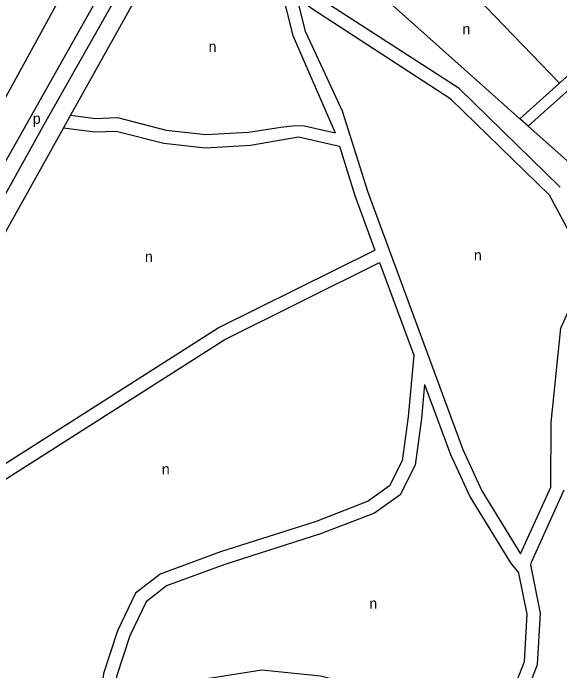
# Model space of a CAD drawing. Extents: x 161773 to 163836, y 384796 to 386521.
# Drawn here: x 162722.6 to 162928.2, y 385630.2 to 385877.5 of the extents above; entities that cross this region are included whole.
import ezdxf

# ---------------------------------------------------------------- set-up
doc = ezdxf.new("R2010")
doc.units = 0
doc.layers.add('BLT_Basislijn', color=7, linetype='Continuous')
doc.layers.add('BLT_Centroide', color=7, linetype='Continuous')

msp = doc.modelspace()

# ---------------------------------------------------------------- linework, layer by layer
at = {"layer": 'BLT_Basislijn'}
for p, q in [((163019.64, 385927.14), (162920.05, 385838.41)), ((162873.36, 385907.98), (162928.15, 385851.15)), ((162913.15, 385837.78), (162854.03, 385890.49)), ((162913.15, 385837.78), (162928.15, 385851.15)), ((162916.31, 385834.96), (162920.05, 385838.41)), ((162916.31, 385834.96), (162913.15, 385837.78)), ((162962.58, 385793.83), (162916.31, 385834.96))]:
    msp.add_line(p, q, dxfattribs=at)
for points in [[(162644.59, 385677.96), (162641.67, 385679.15), (162641.76, 385680.04), (162652.61, 385700), (162710.55, 385805.08), (162711.1, 385806.51), (162756.83, 385887.63), (162796.99, 385960.06), (162856.89, 386059.07)], [(162861.67, 386056.19), (162795.28, 385945.23), (162766.85, 385893.4), (162734.28, 385835.66), (162683.66, 385744.84), (162659.11, 385700), (162646.79, 385677.52), (162644.59, 385677.96)], [(162533.46, 385940.28), (162600, 385924.77), (162684.08, 385905.17), (162740.53, 385892.3), (162742.38, 385890.58), (162742.44, 385887.3), (162711.04, 385830.23)], [(162928.32, 385812.1), (162890.36, 385849.1), (162837.75, 385883.25), (162819.51, 385898), (162802.07, 385919.44), (162791.86, 385924.35)], [(162789.41, 385919.98), (162767.37, 385880.64), (162744.18, 385839.06)], [(162979.58, 385897.28), (162950.98, 385871.8), (162928.15, 385851.15)], [(162822.75, 385888.95), (162827.74, 385869.01), (162843.7, 385832.52)], [(162913.47, 385674.18), (162924.84, 385699.32), (162924.99, 385723.61), (162928.64, 385759.06), (162935.7, 385774.94), (162933.54, 385791.98), (162924.29, 385809.05), (162887.23, 385845.17), (162834.81, 385879.19), (162829.21, 385883.72)], [(162829.21, 385883.72), (162832.47, 385870.69), (162846.38, 385840.68), (162855.81, 385810.52), (162891.73, 385713.44), (162898.89, 385697.89), (162913.47, 385674.18)], [(162744.18, 385839.06), (162741.56, 385834.36)], [(162744.18, 385839.06), (162753.51, 385837.81), (162761.87, 385838.18), (162780.2, 385833.52), (162795.06, 385831.79), (162811.14, 385832.77), (162823.32, 385834.59), (162828.8, 385835.22), (162832.21, 385835.05), (162843.7, 385832.52)], [(162741.56, 385834.36), (162735.26, 385823.07), (162686.29, 385735.67), (162650.94, 385672.36)], [(162741.56, 385834.36), (162753.29, 385832.8), (162761.35, 385833.15), (162779.29, 385828.59), (162794.92, 385826.77), (162811.92, 385827.81), (162829.97, 385830.91), (162845.29, 385827.42)], [(162845.29, 385827.42), (162851.07, 385808.91), (162858.66, 385788.41)], [(162678.87, 385675.87), (162690.27, 385689.5), (162799.69, 385759.13), (162858.66, 385788.41)], [(162743.64, 385587.62), (162731.85, 385595.69), (162725.41, 385596.94), (162718, 385599.35), (162710.34, 385603.22), (162703.55, 385608.09), (162700.18, 385610.97), (162695.05, 385616.61), (162691.69, 385621.09), (162687.87, 385627.7), (162685.3, 385633.96), (162683.54, 385640.26), (162682.52, 385646.23), (162681.95, 385652.91), (162682.29, 385658.69), (162684, 385674.21), (162693.61, 385685.7), (162802.16, 385754.77), (162860.4, 385783.7)], [(162860.4, 385783.7), (162873.3, 385748.83)], [(162873.3, 385748.83), (162871.21, 385725.65), (162868.96, 385709.11), (162864.21, 385699.78), (162856.09, 385693.97), (162836.55, 385686.38), (162800.63, 385674.98), (162777.84, 385666.54), (162768.56, 385659.37), (162761.88, 385645.23), (162756.53, 385629.18), (162753.99, 385607.87)], [(162877.34, 385737.92), (162876.18, 385725.09), (162873.79, 385707.59), (162868.11, 385696.42), (162858.49, 385689.54), (162838.22, 385681.66), (162802.26, 385670.25), (162780.3, 385662.12), (162772.57, 385656.15), (162766.53, 385643.36), (162761.44, 385628.09), (162759.47, 385611.6)], [(162877.34, 385737.92), (162887.1, 385711.52), (162894.47, 385695.53), (162909.64, 385670.87), (162912.81, 385666.96)], [(162730.34, 385539.89), (162735.04, 385545.94), (162735.68, 385553.56), (162742.77, 385569.7), (162750.42, 385591.94), (162756.48, 385603.51), (162780.66, 385619.97), (162816.23, 385625.56), (162837.35, 385623.43), (162869.31, 385615.41), (162882.11, 385607.79), (162900.3, 385604.96), (162912.44, 385613.48), (162919.83, 385632.63), (162920.99, 385651.89), (162917.27, 385670.1), (162917.55, 385671.06), (162929.83, 385698.23)], [(162759.47, 385611.6), (162778.78, 385624.74), (162816.1, 385630.6), (162838.22, 385628.37), (162871.24, 385620.08), (162883.84, 385612.58), (162899.08, 385610.21), (162908.33, 385616.7), (162914.88, 385633.7), (162915.96, 385651.54), (162912.81, 385666.96)]]:
    msp.add_lwpolyline(points, dxfattribs=at)

# ---------------------------------------------------------------- texts
at = {"layer": 'BLT_Centroide'}
for s, p in [('n', (162891.58, 385869.48)), ('n', (162796.08, 385862.9)), ('p', (162729.96, 385835.86)), ('n', (162772.14, 385783.97)), ('n', (162895.88, 385784.51)), ('n', (162778.51, 385704.06)), ('n', (162856.54, 385653.57))]:
    msp.add_text(s, height=4, dxfattribs=at).set_placement(p)

doc.saveas('drawing.dxf')
